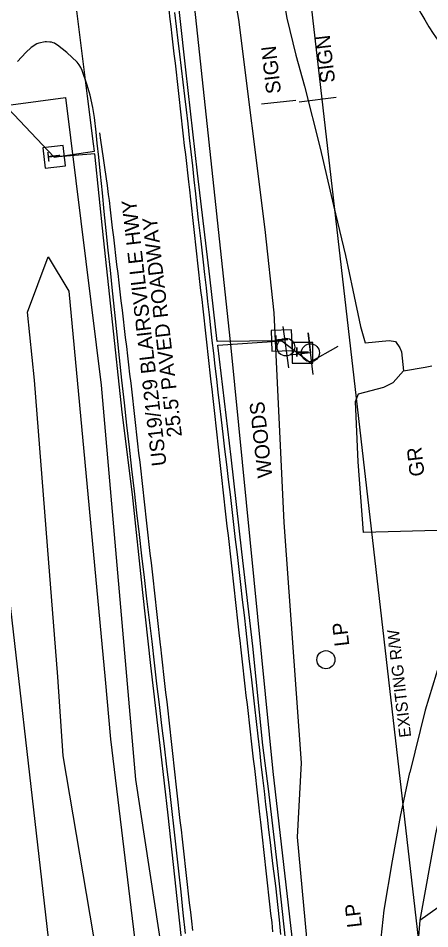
# Model space of a CAD drawing. Extents: x 472260 to 482161, y 489063 to 507124.
# Drawn here: x 478109.7 to 478221.7, y 497133.8 to 497381.3 of the extents above; entities that cross this region are included whole.
import ezdxf

# ---------------------------------------------------------------- set-up
doc = ezdxf.new("R2010")
doc.units = 0
for name, color, linetype in [('Exist Structure Minor Drop Inlet Cogo Elevation', 7, 'Continuous'), ('Exist Structure Minor Pipes CMP 15 Inch Cogo Point CELL', 7, 'Continuous'), ('Prop Drainage Structure Catch Basin Convert From Junction Box Label', 7, 'Continuous'), ('Prop Drainage Structure Catch Basin Grate 840 03E CELL', 7, 'Continuous'), ('Prop Drainage Structure Drop Inlet Grate 2 Narrow Slots and Sag Grates 840 24 CELL', 7, 'Continuous'), ('Prop Drainage Structure Drop Inlet Grate 2 Wide Slots and Sag Grates 840 22 Label', 7, 'Continuous'), ('Prop Drainage Structure Pipe Collar Label', 7, 'Continuous'), ('Prop Drainage Structure Pipe CSP 18in Label', 7, 'Continuous'), ('Prop Drainage Structure Pipe Plug CELL', 7, 'Continuous'), ('Prop Drainage Structure Pipe RCP 18in Class III', 7, 'Continuous'), ('Prop Drainage Structure Pipe RCP 48in Class IV', 7, 'Continuous'), ('Prop Drainage Structure Pipe RCP 66in Class III', 7, 'Continuous'), ('Prop Drainage Structure Pipe RCP 66in Class III Label', 7, 'Continuous'), ('Prop Drainage Structure Pipe Stub Out CELL', 7, 'Continuous'), ('Prop Drainage Structure Tops and Inverts LABEL', 7, 'Continuous'), ('Prop Earthen Structure Base Ditch Lateral Detail Label', 7, 'Continuous'), ('Prop Earthen Structure Ditch Flow Line', 7, 'Continuous'), ('Prop Earthen Structure False Sump Label', 7, 'Continuous'), ('Prop Erosion Rip Rap Class B', 7, 'Continuous'), ('Prop Erosion Rip Rap Pad at Outlet Label', 7, 'Continuous')]:
    doc.layers.add(name, color=color, linetype=linetype)

msp = doc.modelspace()

# ---------------------------------------------------------------- linework, layer by layer
at = {"layer": 'Exist Structure Minor Drop Inlet Cogo Elevation'}
for p, q in [((478344.04, 496042.24), (478169.39, 497559.09)), ((478244.7, 496030.8), (478097.62, 497308.11))]:
    msp.add_line(p, q, dxfattribs=at)
msp.add_arc((478298.83, 497427.98), 91.59, 180.9636, 224.7163, dxfattribs=at)
at = {"layer": 'Prop Drainage Structure Catch Basin Convert From Junction Box Label'}
for p, q in [((478128.54, 497360.08), (478111.35, 497498.02)), ((478119.45, 497343.51), (478130.44, 497345.1)), ((478130.52, 497344.38), (478119.45, 497343.51)), ((478181.4, 497293.6), (478163.86, 497293.38)), ((478164.03, 497292.37), (478181.4, 497293.6)), ((478181.4, 497293.6), (478189.07, 497287.8))]:
    msp.add_line(p, q, dxfattribs=at)
for points in [[(478163.86, 497293.38), (478161.83, 497310.95), (478158.51, 497339.17), (478155.33, 497367.28), (478152.13, 497396.04)], [(478103.72, 497360.07), (478119.45, 497343.51)], [(478130.44, 497345.1), (478130.23, 497347.14), (478128.54, 497360.08)], [(478150.53, 497164.63), (478148.48, 497182.02), (478145.82, 497205.29), (478143.59, 497225.18), (478140.82, 497251.84), (478137.99, 497274.23), (478135.2, 497300.42), (478132.92, 497321.55), (478130.52, 497344.38)], [(478177.79, 497171.83), (478176.28, 497183.71), (478173.5, 497210.58), (478170.56, 497236.2), (478167.66, 497261.97), (478164.03, 497292.37)], [(478211.66, 496881.8), (478186.77, 497095.27), (478182.86, 497126.74), (478180.38, 497150.14), (478177.79, 497171.83)], [(478175.99, 496940.22), (478174.61, 496951.71), (478169.98, 496992.26), (478164.93, 497037.4), (478159.43, 497084.25), (478154.74, 497125.24), (478150.53, 497164.63)]]:
    msp.add_lwpolyline(points, dxfattribs=at)
at = {"layer": 'Prop Drainage Structure Catch Basin Grate 840 03E CELL'}
msp.add_line((478189.07, 497287.8), (478196.8, 497292.1), dxfattribs=at)
at = {"layer": 'Prop Drainage Structure Drop Inlet Grate 2 Narrow Slots and Sag Grates 840 24 CELL'}
for points in [[(478150.71, 497383.52), (478151, 497381.04), (478151.24, 497379.01), (478151.52, 497376.53), (478151.8, 497374.04), (478152.08, 497371.56), (478152.37, 497369.07), (478152.65, 497366.59), (478152.93, 497364.11), (478153.21, 497361.62), (478153.49, 497359.14), (478153.77, 497356.65), (478154.06, 497354.17), (478154.34, 497351.69), (478154.62, 497349.2), (478154.9, 497346.72), (478155.18, 497344.23), (478155.47, 497341.75), (478155.75, 497339.27), (478156.03, 497336.78), (478156.28, 497334.59), (478156.56, 497332.11), (478156.84, 497329.62), (478157.12, 497327.14), (478157.39, 497324.65), (478157.67, 497322.17), (478157.95, 497319.69), (478158.23, 497317.2), (478158.51, 497314.72), (478158.79, 497312.23), (478159.07, 497309.75), (478159.35, 497307.26), (478159.63, 497304.78), (478159.91, 497302.3), (478160.18, 497299.81), (478160.46, 497297.33), (478160.74, 497294.84), (478161.02, 497292.36), (478161.3, 497289.87), (478161.58, 497287.39), (478161.86, 497284.91), (478162.14, 497282.42), (478162.36, 497280.43), (478162.64, 497277.94), (478162.91, 497275.46), (478163.19, 497272.97), (478163.47, 497270.49), (478163.74, 497268.01), (478164.02, 497265.52), (478164.3, 497263.04), (478164.57, 497260.55), (478164.85, 497258.07), (478165.13, 497255.58), (478165.4, 497253.1), (478165.68, 497250.62), (478165.96, 497248.13), (478166.23, 497245.65), (478166.51, 497243.16), (478166.79, 497240.68), (478167.07, 497238.19), (478167.34, 497235.71), (478167.62, 497233.22), (478167.9, 497230.74), (478168.17, 497228.26), (478168.45, 497225.77), (478168.73, 497223.29), (478169, 497220.8), (478169.28, 497218.32), (478169.56, 497215.83), (478169.83, 497213.35), (478169.97, 497212.1), (478170.26, 497209.62), (478170.54, 497207.14), (478170.83, 497204.66), (478171.11, 497202.17), (478171.4, 497199.69), (478171.68, 497197.21), (478171.97, 497194.72), (478172.25, 497192.24), (478172.54, 497189.76), (478172.82, 497187.27), (478173.11, 497184.79), (478173.39, 497182.31), (478173.68, 497179.82), (478173.96, 497177.34), (478174.25, 497174.86), (478174.53, 497172.37), (478174.82, 497169.89), (478175.11, 497167.41), (478175.39, 497164.92), (478175.64, 497162.77), (478175.91, 497160.29), (478176.19, 497157.81), (478176.46, 497155.32), (478176.74, 497152.84), (478177.02, 497150.35), (478177.29, 497147.87), (478177.57, 497145.39), (478177.84, 497142.9), (478178.12, 497140.42), (478178.39, 497137.93), (478178.67, 497135.45), (478178.94, 497132.96)], [(478157.19, 497133.33), (478156.91, 497135.81), (478156.63, 497138.3), (478156.35, 497140.78), (478156.07, 497143.26), (478155.78, 497145.75), (478155.5, 497148.23), (478155.22, 497150.71), (478154.94, 497153.19), (478154.66, 497155.68), (478154.37, 497158.16), (478154.09, 497160.64), (478153.81, 497163.16), (478153.53, 497165.64), (478153.25, 497168.13), (478152.97, 497170.61), (478152.69, 497173.1), (478152.42, 497175.58), (478152.14, 497178.06), (478151.86, 497180.55), (478151.58, 497183.03), (478151.3, 497185.52), (478151.03, 497188), (478150.75, 497190.48), (478150.47, 497192.97), (478150.19, 497195.45), (478149.91, 497197.94), (478149.64, 497200.42), (478149.36, 497202.9), (478149.08, 497205.39), (478148.8, 497207.87), (478148.52, 497210.36), (478148.46, 497210.92), (478148.18, 497213.4), (478147.9, 497215.89), (478147.62, 497218.37), (478147.34, 497220.85), (478147.06, 497223.34), (478146.78, 497225.82), (478146.5, 497228.31), (478146.22, 497230.79), (478145.94, 497233.27), (478145.65, 497235.76), (478145.37, 497238.24), (478145.09, 497240.73), (478144.81, 497243.21), (478144.53, 497245.69), (478144.25, 497248.18), (478143.97, 497250.66), (478143.69, 497253.15), (478143.41, 497255.63), (478143.13, 497258.11), (478142.85, 497260.6), (478142.57, 497263.08), (478142.29, 497265.57), (478142.01, 497268.05), (478141.73, 497270.53), (478141.44, 497273.02), (478141.16, 497275.5), (478140.88, 497277.99), (478140.7, 497279.58), (478140.41, 497282.07), (478140.11, 497284.55), (478139.82, 497287.03), (478139.52, 497289.51), (478139.23, 497292), (478138.93, 497294.48), (478138.64, 497296.96), (478138.34, 497299.44), (478138.05, 497301.93), (478137.75, 497304.41), (478137.46, 497306.89), (478137.16, 497309.37), (478136.86, 497311.86), (478136.57, 497314.34), (478136.27, 497316.82), (478135.98, 497319.3), (478135.68, 497321.79), (478135.39, 497324.27), (478135.09, 497326.75), (478134.8, 497329.23), (478134.5, 497331.72), (478134.31, 497333.32), (478133.96, 497335.79), (478133.61, 497338.27), (478133.27, 497340.74), (478132.92, 497343.22), (478132.57, 497345.69), (478132.22, 497348.17), (478131.94, 497350.12)]]:
    msp.add_lwpolyline(points, dxfattribs=at)
at = {"layer": 'Prop Drainage Structure Pipe Collar Label'}
msp.add_circle((478193.42, 497206.9), 2.46, dxfattribs=at)
at = {"layer": 'Prop Drainage Structure Pipe CSP 18in Label'}
for p, q in [((478183.31, 497286.24), (478181.79, 497297.48)), ((478182.55, 497291.87), (478182.55, 497291.87))]:
    msp.add_line(p, q, dxfattribs=at)
msp.add_circle((478182.55, 497291.87), 2.41, dxfattribs=at)
at = {"layer": 'Prop Drainage Structure Pipe Plug CELL'}
for p, q in [((478185.28, 497358.89), (478175.93, 497357.87)), ((478196.2, 497359.72), (478186.14, 497358.48))]:
    msp.add_line(p, q, dxfattribs=at)
at = {"layer": 'Prop Drainage Structure Pipe RCP 18in Class III'}
for points in [[(478232.9, 497234.19), (478229.08, 497241.38), (478227.08, 497242.13), (478203.69, 497241.5), (478202.19, 497260.65), (478201.46, 497277.13), (478202.27, 497279.15), (478209.18, 497280.95), (478211.76, 497282.22), (478214.52, 497285.39)], [(478218.95, 497136.12), (478234.59, 497147.19), (478246.82, 497160.07), (478253.98, 497181.47), (478254.93, 497191.6), (478255.23, 497195.18)]]:
    msp.add_lwpolyline(points, dxfattribs=at)
at = {"layer": 'Prop Drainage Structure Pipe Stub Out CELL'}
for points in [[(478152.25, 497382.82), (478152.71, 497379.03), (478153.17, 497375.25), (478153.62, 497371.47), (478154.07, 497367.69), (478154.52, 497363.91), (478154.96, 497360.12), (478155.4, 497356.33), (478155.83, 497352.55), (478156.26, 497348.77), (478156.68, 497344.98), (478157.1, 497341.18), (478157.51, 497337.36), (478157.93, 497333.54), (478158.33, 497329.86), (478158.71, 497326.49), (478159.38, 497320.7), (478160.06, 497314.93), (478160.43, 497311.6), (478160.83, 497307.97), (478161.24, 497304.24), (478161.64, 497300.61), (478162.04, 497297.07), (478162.43, 497293.63), (478162.82, 497290.21), (478163.22, 497286.73), (478163.63, 497283.2), (478164.05, 497279.62), (478164.48, 497275.94), (478164.93, 497272.12), (478165.4, 497268.18), (478165.88, 497264.11), (478166.37, 497259.97), (478166.86, 497255.86), (478167.34, 497251.77), (478167.81, 497247.69), (478168.29, 497243.63), (478168.77, 497239.56), (478169.25, 497235.49), (478169.73, 497231.42), (478170.21, 497227.33), (478170.68, 497223.2), (478171.16, 497219.03), (478171.64, 497214.83), (478172.11, 497210.61), (478172.59, 497206.43), (478173.06, 497202.27), (478173.53, 497198.14), (478174, 497194.07), (478174.45, 497190.06), (478174.9, 497186.14), (478175.33, 497182.29), (478175.76, 497178.51), (478176.18, 497174.79), (478176.59, 497171.15), (478177, 497167.58), (478177.41, 497164.06), (478177.81, 497160.61), (478178.22, 497157.22), (478178.64, 497153.89), (478179.03, 497150.75), (478179.69, 497145.44), (478180.38, 497139.5), (478180.72, 497136.18), (478181.11, 497132.23)], [(478155.25, 497132.48), (478154.63, 497138.12), (478154.01, 497143.77), (478153.39, 497149.44), (478152.77, 497155.13), (478152.14, 497160.82), (478151.49, 497166.49), (478150.83, 497172.13), (478150.16, 497177.75), (478149.48, 497183.37), (478148.8, 497189.01), (478148.13, 497194.68), (478147.46, 497200.37), (478146.78, 497206.08), (478146.11, 497211.83), (478145.42, 497217.61), (478144.73, 497223.41), (478144.04, 497229.25), (478143.35, 497235.1), (478142.67, 497240.96), (478141.99, 497246.84), (478141.32, 497252.75), (478140.64, 497258.7), (478139.96, 497264.68), (478139.28, 497270.69), (478138.61, 497276.75), (478137.94, 497282.85), (478137.27, 497288.99), (478136.62, 497295.18), (478135.98, 497301.27), (478135.37, 497307.15), (478134.78, 497312.8), (478134.21, 497318.24), (478133.66, 497323.53), (478133.12, 497328.73), (478132.6, 497333.85), (478132.09, 497338.88), (478131.62, 497343.47), (478131.23, 497347.28), (478130.91, 497350.3), (478130.46, 497354.26), (478130.05, 497356.98), (478129.26, 497360.32), (478128.48, 497363.05), (478127.11, 497367.1), (478126.74, 497367.88), (478126.28, 497368.62), (478125.72, 497369.33), (478122.94, 497371.94), (478120.41, 497373.99), (478119.98, 497374.26), (478119.59, 497374.47), (478119.18, 497374.63), (478118.74, 497374.74), (478118.27, 497374.81), (478117.41, 497374.86), (478117.05, 497374.84), (478115.29, 497374.5), (478115.02, 497374.41), (478114.76, 497374.29), (478113.25, 497373.29), (478111.8, 497371.97), (478109.54, 497369.53)]]:
    msp.add_lwpolyline(points, dxfattribs=at)
at = {"layer": 'Prop Drainage Structure Tops and Inverts LABEL'}
for points in [[(478190.09, 497080.94), (478179.04, 497176.49), (478167.62, 497291.69), (478149.68, 497459.52), (478153.94, 497461.52), (478164.92, 497407.53), (478169.64, 497380.94), (478176.79, 497323.8), (478179.27, 497301.23), (478182, 497244.2), (478186.73, 497178.82), (478185.59, 497158.67), (478193.35, 497075.53), (478190.09, 497080.94)], [(478061.9, 497159.5), (478060.76, 497167.21), (478076.59, 497184.26), (478079.28, 497196.19), (478077.12, 497216.22), (478089.28, 497228.61), (478089.68, 497234.1), (478074.26, 497249.81), (478051.02, 497260.79), (478081, 497317.4), (478090.81, 497331.53), (478107.74, 497357.73), (478122.56, 497359.77), (478132.29, 497281.51), (478141.65, 497174.35)], [(478141.65, 497174.35), (478149.25, 497124.62), (478158.96, 497058.2), (478166.01, 496982.58), (478178.06, 496884.14), (478154.97, 496858.56), (478116.58, 496816.35), (478093.34, 496801.61), (478073.88, 496796.87), (478056.27, 496795.04), (478052.86, 496799.11), (478045.86, 496797.88)]]:
    msp.add_lwpolyline(points, dxfattribs=at)
at = {"layer": 'Prop Earthen Structure Base Ditch Lateral Detail Label'}
msp.add_line((478189.23, 497290.35), (478189.23, 497290.35), dxfattribs=at)
msp.add_lwpolyline([(478189.98, 497284.46), (478188.59, 497295.71), (478189.25, 497290.35), (478183.65, 497289.64)], dxfattribs=at)
msp.add_circle((478189.22, 497290.35), 2.45, dxfattribs=at)
at = {"layer": 'Prop Earthen Structure Ditch Flow Line'}
for points in [[(478181.42, 497389.44), (478182.81, 497381.27), (478185.26, 497371.23), (478187.57, 497362.81), (478191.86, 497345.91), (478195.51, 497330.36), (478198.74, 497316.77), (478200.79, 497307.33), (478202.83, 497297.44), (478204.09, 497293), (478210.61, 497293.7), (478212.34, 497293.36), (478213.54, 497291.67), (478214.02, 497290.57), (478214.52, 497285.39), (478220.43, 497286.38), (478222.27, 497286.78)], [(478224.43, 497206.22), (478220.47, 497193.22), (478216.26, 497176.28)], [(478188.86, 497070.34), (478190.3, 497068.4), (478191.74, 497067.91), (478193.58, 497067.8), (478194.87, 497068.33), (478195.63, 497068.74), (478196.75, 497070.24), (478199.13, 497075.89), (478201.53, 497082.51), (478204.12, 497093.25), (478206.39, 497109.37), (478207.68, 497123.62), (478209.32, 497138.79), (478211.55, 497152.2), (478213.68, 497164.25), (478216.26, 497176.28)], [(478227.18, 497176.89), (478223.23, 497159.59), (478218.95, 497136.12), (478217.23, 497115.29), (478216.54, 497095.28), (478215.82, 497083.22), (478215.49, 497076.53), (478214.32, 497070.17), (478213.3, 497063.29), (478208.75, 497054.86), (478203.56, 497045.36), (478200.94, 497039.69), (478199.44, 497035.36), (478198.53, 497031.09), (478196.97, 497025.37), (478194.98, 497020.7), (478194.83, 497017.55)]]:
    msp.add_lwpolyline(points, dxfattribs=at)
at = {"layer": 'Prop Erosion Rip Rap Class B'}
for p, q in [((478119.45, 497343.51), (478119.45, 497343.51)), ((478181.4, 497293.6), (478181.4, 497293.6)), ((478187.04, 497290.26), (478187.04, 497290.26))]:
    msp.add_line(p, q, dxfattribs=at)
for points in [[(478122.57, 497341.13), (478121.92, 497346.69), (478116.37, 497346.04), (478117.01, 497340.49), (478122.57, 497341.13)], [(478184.32, 497290.98), (478184.11, 497296.57), (478178.52, 497296.36), (478178.73, 497290.77), (478184.32, 497290.98)], [(478189.86, 497287.54), (478189.86, 497293.13), (478184.27, 497293.13), (478184.27, 497287.54), (478189.86, 497287.54)]]:
    msp.add_lwpolyline(points, dxfattribs=at)
at = {"layer": 'Prop Erosion Rip Rap Pad at Outlet Label'}
for points in [[(478121.98, 497180.8), (478120.53, 497202.22), (478117.63, 497237.89), (478114.13, 497282.93), (478112.24, 497301.41), (478117.88, 497316.42), (478123.49, 497307.06), (478133.32, 497201.56), (478134.86, 497185.26)], [(478134.86, 497185.26), (478144.98, 497101.27), (478135.65, 497100.07), (478121.98, 497180.8)]]:
    msp.add_lwpolyline(points, dxfattribs=at)

# ---------------------------------------------------------------- texts
at = {"layer": 'Exist Structure Minor Pipes CMP 15 Inch Cogo Point CELL'}
msp.add_text('EXISTING R/W', height=3.2, rotation=96.5685, dxfattribs=at).set_placement((478216.63, 497185.95))
at = {"layer": 'Prop Drainage Structure Drop Inlet Grate 2 Wide Slots and Sag Grates 840 22 Label'}
for s, p in [('US19/129 BLAIRSVILLE HWY', (478150.08, 497259.75)), ("25.5' PAVED ROADWAY", (478154.27, 497267.65))]:
    msp.add_text(s, height=4, rotation=96.5619, dxfattribs=at).set_placement(p)
at = {"layer": 'Prop Drainage Structure Pipe RCP 48in Class IV'}
for p in [(478195.96, 497363.91), (478181.24, 497360.98)]:
    msp.add_text('SIGN', height=4, rotation=96.5619, dxfattribs=at).set_placement(p)
at = {"layer": 'Prop Drainage Structure Pipe RCP 66in Class III'}
msp.add_text('WOODS', height=4, rotation=96.3583, dxfattribs=at).set_placement((478178.88, 497256.57))
at = {"layer": 'Prop Drainage Structure Pipe RCP 66in Class III Label'}
for p in [(478199.82, 497210.76), (478203.25, 497134.31)]:
    msp.add_text('LP', height=4, rotation=96.5619, dxfattribs=at).set_placement(p)
at = {"layer": 'Prop Earthen Structure False Sump Label'}
msp.add_text('GR', height=4, rotation=96.5619, dxfattribs=at).set_placement((478220.29, 497256.94))
at = {"layer": 'Prop Erosion Rip Rap Class B'}
for rotation, p in [(96.6217, (478121.28, 497342.59)), (92.1886, (478183.15, 497292.53)), (90, (478188.75, 497289.13))]:
    msp.add_text('T', height=3.42, rotation=rotation, dxfattribs=at).set_placement(p)

doc.saveas('drawing.dxf')
